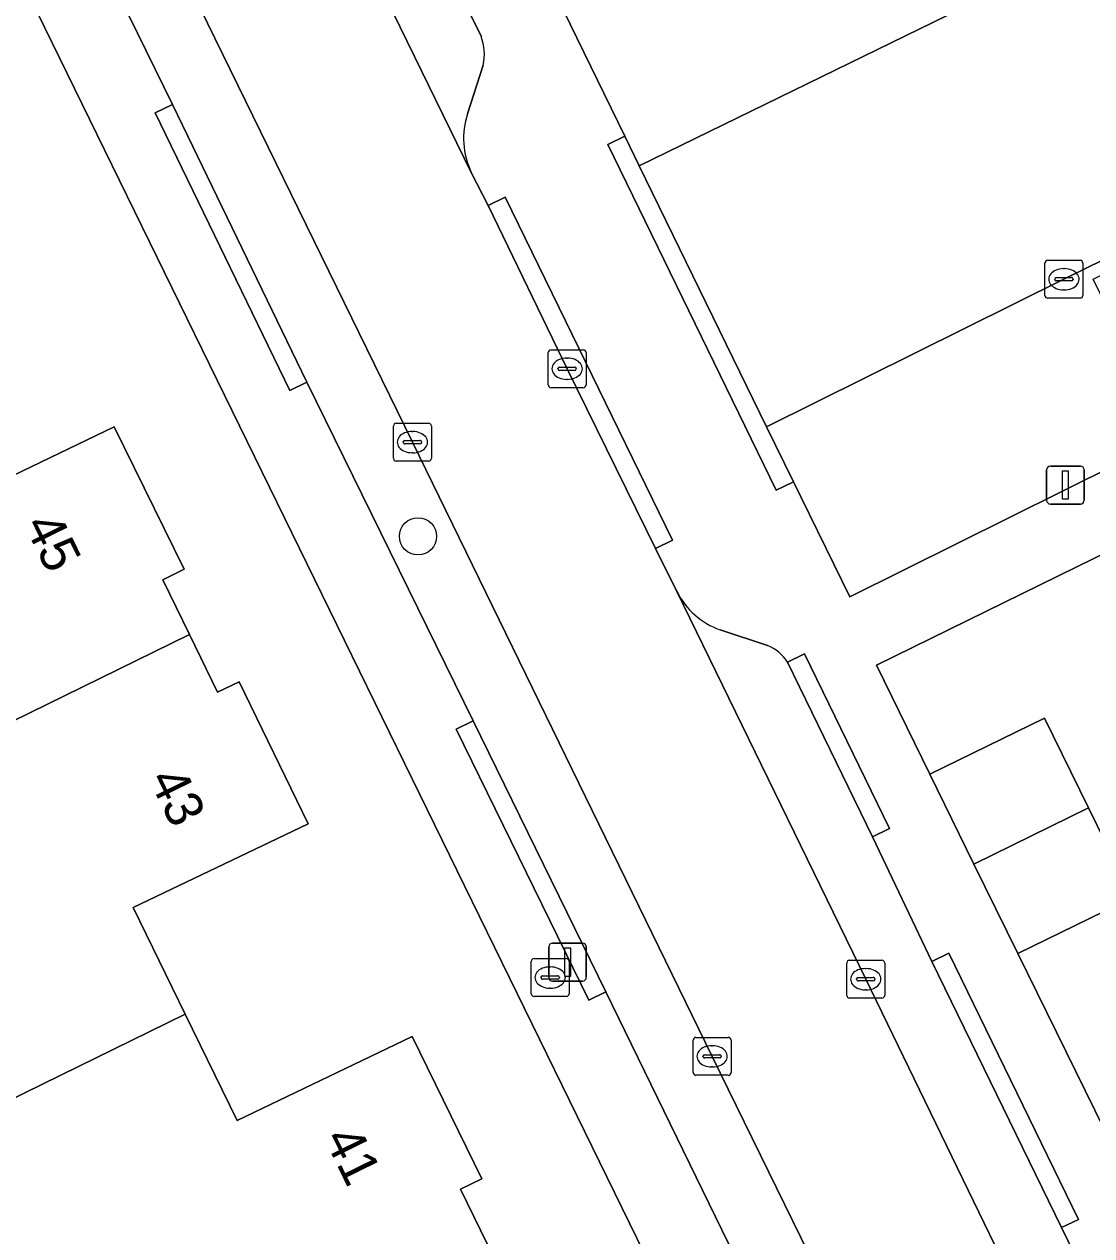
# Model space of a CAD drawing. Extents: x 160455 to 162082, y 388339 to 389736.
# Drawn here: x 160899.16 to 160927.33, y 388803.72 to 388835.68 of the extents above; entities that cross this region are included whole.
import ezdxf

# ---------------------------------------------------------------- set-up
doc = ezdxf.new("R2010")
doc.units = 0
for name, color, linetype in [('IMGEO_Boom', 7, 'Continuous'), ('IMGEO_Brandkraan', 7, 'Continuous'), ('IMGEO_Erf', 7, 'Continuous'), ('IMGEO_Kolk', 7, 'Continuous'), ('IMGEO_Lichtmast', 7, 'Continuous'), ('IMGEO_Pand', 7, 'Continuous'), ('IMGEO_Pand_nummerreeks', 7, 'Continuous'), ('IMGEO_Parkeervlak_open', 7, 'Continuous'), ('IMGEO_Rijbaan_lokaal_gesloten', 7, 'Continuous'), ('IMGEO_Rijbaan_lokaal_open', 7, 'Continuous'), ('IMGEO_Voetpad_open', 7, 'Continuous')]:
    doc.layers.add(name, color=color, linetype=linetype)

msp = doc.modelspace()

# ---------------------------------------------------------------- linework, layer by layer
at = {"layer": 'IMGEO_Boom'}
msp.add_circle((160909.551, 388822.172), 0.489, dxfattribs=at)
at = {"layer": 'IMGEO_Brandkraan'}
for p, q in [((160912.537, 388810.106), (160912.537, 388810.958)), ((160912.612, 388811.032), (160913.464, 388811.032)), ((160913.025, 388810.812), (160913.05, 388810.812)), ((160913.538, 388810.958), (160913.538, 388810.106)), ((160912.796, 388810.526), (160912.796, 388810.538)), ((160913.234, 388810.489), (160912.836, 388810.489)), ((160912.839, 388810.575), (160913.237, 388810.575)), ((160913.28, 388810.538), (160913.28, 388810.526)), ((160913.048, 388810.252), (160913.023, 388810.252)), ((160913.464, 388810.032), (160912.612, 388810.032))]:
    msp.add_line(p, q, dxfattribs=at)
for points in [[(160912.537, 388810.106), (160912.537, 388810.958)], [(160912.612, 388811.032), (160913.464, 388811.032)], [(160913.538, 388810.958), (160913.538, 388810.106)], [(160913.464, 388810.032), (160912.612, 388810.032)]]:
    msp.add_lwpolyline(points, dxfattribs=at)
for centre, radius, start, end in [((160912.614, 388810.956), 0.0765, 91.552, 178.448), ((160912.614, 388810.956), 0.0765, 91.552, 178.448), ((160913.462, 388810.956), 0.0765, 1.552, 88.448), ((160913.462, 388810.956), 0.0765, 1.552, 88.448), ((160912.836, 388810.535), 0.0403, 85.8775, 175.7526), ((160912.833, 388810.525), 0.0366, 178.938, 274.7102), ((160913.237, 388810.532), 0.043, 264.8664, 352.4533), ((160913.241, 388810.537), 0.0386, 1.7309, 96.639), ((160912.614, 388810.108), 0.0765, 181.552, 268.448), ((160912.614, 388810.108), 0.0765, 181.552, 268.448), ((160913.462, 388810.108), 0.0765, 271.552, 358.448), ((160913.462, 388810.108), 0.0765, 271.552, 358.448)]:
    msp.add_arc(centre, radius, start, end, dxfattribs=at)
for centre, major_axis, ratio, start_param, end_param in [((160913.024, 388810.532), (-0.387, 0.002), 0.722429, 4.712389, 7.853982), ((160913.049, 388810.532), (-0.39, 0.002), 0.717154, 1.570796, 4.712389)]:
    msp.add_ellipse(centre, major_axis=major_axis, ratio=ratio, start_param=start_param, end_param=end_param, dxfattribs=at)
at = {"layer": 'IMGEO_Erf'}
for points in [[(160923.043, 388787.867), (160881.086, 388873.64)], [(160896.909, 388822.836), (160901.534, 388825.059), (160903.379, 388821.304), (160902.814, 388821.026), (160903.519, 388819.584), (160904.264, 388818.059), (160904.83, 388818.335), (160906.657, 388814.588), (160902.033, 388812.378), (160903.406, 388809.569), (160904.779, 388806.76), (160909.395, 388808.976), (160911.238, 388805.223), (160910.672, 388804.945), (160911.378, 388803.504)], [(160930.286, 388823.008), (160921.651, 388818.772), (160923.057, 388815.898), (160926.084, 388817.378), (160927.241, 388815.013), (160928.4, 388812.643), (160925.373, 388811.162), (160928.172, 388805.472)]]:
    msp.add_lwpolyline(points, dxfattribs=at)
at = {"layer": 'IMGEO_Kolk'}
for p, q in [((160926.092, 388828.528), (160926.092, 388829.38)), ((160926.167, 388829.454), (160927.019, 388829.454)), ((160927.093, 388829.38), (160927.093, 388828.528)), ((160926.351, 388828.948), (160926.351, 388828.96)), ((160926.394, 388828.997), (160926.792, 388828.997)), ((160926.58, 388829.234), (160926.605, 388829.234)), ((160926.835, 388828.96), (160926.835, 388828.948)), ((160926.789, 388828.911), (160926.391, 388828.911)), ((160926.603, 388828.674), (160926.578, 388828.674)), ((160927.019, 388828.454), (160926.167, 388828.454)), ((160912.985, 388826.167), (160912.985, 388827.019)), ((160913.06, 388827.093), (160913.912, 388827.093)), ((160913.986, 388827.019), (160913.986, 388826.167)), ((160913.473, 388826.873), (160913.498, 388826.873)), ((160913.244, 388826.587), (160913.244, 388826.599)), ((160913.682, 388826.55), (160913.284, 388826.55)), ((160913.287, 388826.636), (160913.685, 388826.636)), ((160913.728, 388826.599), (160913.728, 388826.587)), ((160913.912, 388826.093), (160913.06, 388826.093)), ((160913.496, 388826.313), (160913.471, 388826.313)), ((160908.978, 388825.156), (160909.83, 388825.156)), ((160908.903, 388824.23), (160908.903, 388825.082)), ((160909.391, 388824.936), (160909.416, 388824.936)), ((160909.904, 388825.082), (160909.904, 388824.23)), ((160909.162, 388824.65), (160909.162, 388824.662)), ((160909.6, 388824.613), (160909.202, 388824.613)), ((160909.205, 388824.699), (160909.603, 388824.699)), ((160909.646, 388824.662), (160909.646, 388824.65)), ((160909.83, 388824.156), (160908.978, 388824.156)), ((160909.414, 388824.376), (160909.389, 388824.376)), ((160920.864, 388810.062), (160920.864, 388810.914)), ((160920.939, 388810.988), (160921.791, 388810.988)), ((160921.352, 388810.768), (160921.377, 388810.768)), ((160921.865, 388810.914), (160921.865, 388810.062)), ((160921.123, 388810.482), (160921.123, 388810.494)), ((160921.561, 388810.445), (160921.163, 388810.445)), ((160921.166, 388810.531), (160921.564, 388810.531)), ((160921.607, 388810.494), (160921.607, 388810.482)), ((160921.375, 388810.208), (160921.35, 388810.208)), ((160921.791, 388809.988), (160920.939, 388809.988)), ((160916.81, 388808.026), (160916.81, 388808.878)), ((160916.885, 388808.952), (160917.737, 388808.952)), ((160917.811, 388808.878), (160917.811, 388808.026)), ((160917.112, 388808.495), (160917.51, 388808.495)), ((160917.298, 388808.732), (160917.323, 388808.732)), ((160917.069, 388808.446), (160917.069, 388808.458)), ((160917.507, 388808.409), (160917.109, 388808.409)), ((160917.321, 388808.172), (160917.296, 388808.172)), ((160917.553, 388808.458), (160917.553, 388808.446)), ((160917.737, 388807.952), (160916.885, 388807.952))]:
    msp.add_line(p, q, dxfattribs=at)
for points in [[(160926.092, 388828.528), (160926.092, 388829.38)], [(160926.167, 388829.454), (160927.019, 388829.454)], [(160927.093, 388829.38), (160927.093, 388828.528)], [(160927.019, 388828.454), (160926.167, 388828.454)], [(160912.985, 388826.167), (160912.985, 388827.019)], [(160913.06, 388827.093), (160913.912, 388827.093)], [(160913.986, 388827.019), (160913.986, 388826.167)], [(160913.912, 388826.093), (160913.06, 388826.093)], [(160908.978, 388825.156), (160909.83, 388825.156)], [(160908.903, 388824.23), (160908.903, 388825.082)], [(160909.904, 388825.082), (160909.904, 388824.23)], [(160909.83, 388824.156), (160908.978, 388824.156)], [(160920.864, 388810.062), (160920.864, 388810.914)], [(160920.939, 388810.988), (160921.791, 388810.988)], [(160921.865, 388810.914), (160921.865, 388810.062)], [(160921.791, 388809.988), (160920.939, 388809.988)], [(160916.81, 388808.026), (160916.81, 388808.878)], [(160916.885, 388808.952), (160917.737, 388808.952)], [(160917.811, 388808.878), (160917.811, 388808.026)], [(160917.737, 388807.952), (160916.885, 388807.952)]]:
    msp.add_lwpolyline(points, dxfattribs=at)
for centre, radius, start, end in [((160926.169, 388829.378), 0.0765, 91.552, 178.448), ((160926.169, 388829.378), 0.0765, 91.552, 178.448), ((160927.017, 388829.378), 0.0765, 1.552, 88.448), ((160927.017, 388829.378), 0.0765, 1.552, 88.448), ((160926.391, 388828.957), 0.0403, 85.8775, 175.7526), ((160926.388, 388828.947), 0.0366, 178.938, 274.7102), ((160926.792, 388828.954), 0.043, 264.8664, 352.4533), ((160926.796, 388828.959), 0.0386, 1.7309, 96.639), ((160926.169, 388828.53), 0.0765, 181.552, 268.448), ((160926.169, 388828.53), 0.0765, 181.552, 268.448), ((160927.017, 388828.53), 0.0765, 271.552, 358.448), ((160927.017, 388828.53), 0.0765, 271.552, 358.448), ((160913.062, 388827.017), 0.0765, 91.552, 178.448), ((160913.062, 388827.017), 0.0765, 91.552, 178.448), ((160913.91, 388827.017), 0.0765, 1.552, 88.448), ((160913.91, 388827.017), 0.0765, 1.552, 88.448), ((160913.284, 388826.596), 0.0403, 85.8775, 175.7526), ((160913.281, 388826.586), 0.0366, 178.938, 274.7102), ((160913.685, 388826.593), 0.043, 264.8664, 352.4533), ((160913.689, 388826.598), 0.0386, 1.7309, 96.639), ((160913.062, 388826.169), 0.0765, 181.552, 268.448), ((160913.062, 388826.169), 0.0765, 181.552, 268.448), ((160913.91, 388826.169), 0.0765, 271.552, 358.448), ((160913.91, 388826.169), 0.0765, 271.552, 358.448), ((160908.98, 388825.08), 0.0765, 91.552, 178.448), ((160908.98, 388825.08), 0.0765, 91.552, 178.448), ((160909.828, 388825.08), 0.0765, 1.552, 88.448), ((160909.828, 388825.08), 0.0765, 1.552, 88.448), ((160909.202, 388824.659), 0.0403, 85.8775, 175.7526), ((160909.199, 388824.649), 0.0366, 178.938, 274.7102), ((160909.603, 388824.656), 0.043, 264.8664, 352.4533), ((160909.607, 388824.661), 0.0386, 1.7309, 96.639), ((160908.98, 388824.232), 0.0765, 181.552, 268.448), ((160908.98, 388824.232), 0.0765, 181.552, 268.448), ((160909.828, 388824.232), 0.0765, 271.552, 358.448), ((160909.828, 388824.232), 0.0765, 271.552, 358.448), ((160920.941, 388810.912), 0.0765, 91.552, 178.448), ((160920.941, 388810.912), 0.0765, 91.552, 178.448), ((160921.789, 388810.912), 0.0765, 1.552, 88.448), ((160921.789, 388810.912), 0.0765, 1.552, 88.448), ((160921.163, 388810.491), 0.0403, 85.8775, 175.7526), ((160921.16, 388810.481), 0.0366, 178.938, 274.7102), ((160921.564, 388810.488), 0.043, 264.8664, 352.4533), ((160921.568, 388810.493), 0.0386, 1.7309, 96.639), ((160920.941, 388810.064), 0.0765, 181.552, 268.448), ((160920.941, 388810.064), 0.0765, 181.552, 268.448), ((160921.789, 388810.064), 0.0765, 271.552, 358.448), ((160921.789, 388810.064), 0.0765, 271.552, 358.448), ((160916.887, 388808.876), 0.0765, 91.552, 178.448), ((160916.887, 388808.876), 0.0765, 91.552, 178.448), ((160917.735, 388808.876), 0.0765, 1.552, 88.448), ((160917.735, 388808.876), 0.0765, 1.552, 88.448), ((160917.109, 388808.455), 0.0403, 85.8775, 175.7526), ((160917.514, 388808.457), 0.0386, 1.7309, 96.639), ((160917.106, 388808.445), 0.0366, 178.938, 274.7102), ((160917.51, 388808.452), 0.043, 264.8664, 352.4533), ((160916.887, 388808.028), 0.0765, 181.552, 268.448), ((160916.887, 388808.028), 0.0765, 181.552, 268.448), ((160917.735, 388808.028), 0.0765, 271.552, 358.448), ((160917.735, 388808.028), 0.0765, 271.552, 358.448)]:
    msp.add_arc(centre, radius, start, end, dxfattribs=at)
for centre, major_axis, ratio, start_param, end_param in [((160926.579, 388828.954), (-0.387, 0.002), 0.722429, 4.712389, 7.853982), ((160926.604, 388828.954), (-0.39, 0.002), 0.717154, 1.570796, 4.712389), ((160913.472, 388826.593), (-0.387, 0.002), 0.722429, 4.712389, 7.853982), ((160913.497, 388826.593), (-0.39, 0.002), 0.717154, 1.570796, 4.712389), ((160909.39, 388824.656), (-0.387, 0.002), 0.722429, 4.712389, 7.853982), ((160909.415, 388824.656), (-0.39, 0.002), 0.717154, 1.570796, 4.712389), ((160921.351, 388810.488), (-0.387, 0.002), 0.722429, 4.712389, 7.853982), ((160921.376, 388810.488), (-0.39, 0.002), 0.717154, 1.570796, 4.712389), ((160917.297, 388808.452), (-0.387, 0.002), 0.722429, 4.712389, 7.853982), ((160917.322, 388808.452), (-0.39, 0.002), 0.717154, 1.570796, 4.712389)]:
    msp.add_ellipse(centre, major_axis=major_axis, ratio=ratio, start_param=start_param, end_param=end_param, dxfattribs=at)
at = {"layer": 'IMGEO_Lichtmast'}
for p, q in [((160926.136, 388823.123), (160926.136, 388823.923)), ((160926.136, 388823.923), (160926.136, 388823.123)), ((160926.236, 388824.023), (160927.026, 388824.023)), ((160927.026, 388824.023), (160926.236, 388824.023)), ((160927.126, 388823.923), (160927.126, 388823.123)), ((160927.126, 388823.123), (160927.126, 388823.923)), ((160927.026, 388823.023), (160926.236, 388823.023)), ((160926.236, 388823.023), (160927.026, 388823.023)), ((160913.102, 388811.438), (160913.892, 388811.438)), ((160913.892, 388811.438), (160913.102, 388811.438)), ((160913.002, 388810.538), (160913.002, 388811.338)), ((160913.002, 388811.338), (160913.002, 388810.538)), ((160913.992, 388811.338), (160913.992, 388810.538)), ((160913.992, 388810.538), (160913.992, 388811.338)), ((160913.892, 388810.438), (160913.102, 388810.438)), ((160913.102, 388810.438), (160913.892, 388810.438))]:
    msp.add_line(p, q, dxfattribs=at)
for points in [[(160926.556, 388823.898), (160926.706, 388823.898), (160926.706, 388823.148), (160926.556, 388823.148), (160926.556, 388823.898)], [(160913.422, 388811.313), (160913.572, 388811.313), (160913.572, 388810.563), (160913.422, 388810.563), (160913.422, 388811.313)]]:
    msp.add_lwpolyline(points, dxfattribs=at)
for centre, start, end in [((160926.236, 388823.923), 90, 180), ((160926.236, 388823.923), 90, 180), ((160927.026, 388823.923), 0, 90), ((160927.026, 388823.923), 360, 90), ((160926.236, 388823.123), 180, 270), ((160926.236, 388823.123), 180, 270), ((160927.026, 388823.123), 270, 0), ((160927.026, 388823.123), 270, 0), ((160913.102, 388811.338), 90, 180), ((160913.102, 388811.338), 90, 180), ((160913.892, 388811.338), 0, 90), ((160913.892, 388811.338), 360, 90), ((160913.102, 388810.538), 180, 270), ((160913.102, 388810.538), 180, 270), ((160913.892, 388810.538), 270, 0), ((160913.892, 388810.538), 270, 0)]:
    msp.add_arc(centre, 0.1, start, end, dxfattribs=at)
at = {"layer": 'IMGEO_Pand'}
for points in [[(160903.379, 388821.304), (160901.534, 388825.059), (160896.909, 388822.836), (160895.536, 388825.644), (160888.478, 388822.164), (160890.002, 388819.046), (160892.406, 388814.127), (160894.605, 388815.207), (160903.519, 388819.584), (160902.814, 388821.026)], [(160894.605, 388815.207), (160897.007, 388810.293), (160894.814, 388809.222), (160896.338, 388806.104), (160903.406, 388809.569), (160902.033, 388812.378), (160906.657, 388814.588), (160904.83, 388818.335), (160904.264, 388818.059), (160903.519, 388819.584)], [(160924.217, 388813.526), (160927.241, 388815.013), (160926.084, 388817.378), (160923.057, 388815.898)], [(160924.217, 388813.526), (160925.373, 388811.162), (160928.4, 388812.643), (160927.241, 388815.013)], [(160911.238, 388805.223), (160909.395, 388808.976), (160904.779, 388806.76), (160903.406, 388809.569), (160896.338, 388806.104), (160897.862, 388802.987), (160897.021, 388802.576), (160899.51, 388797.483), (160902.543, 388798.964), (160902.455, 388799.144), (160911.378, 388803.504), (160910.672, 388804.945)]]:
    msp.add_lwpolyline(points, close=True, dxfattribs=at)
at = {"layer": 'IMGEO_Parkeervlak_open'}
for points in [[(160911.215, 388835.363), (160909.672, 388838.494), (160906.104, 388845.826), (160904.655, 388848.803), (160901.054, 388856.106), (160899.601, 388859.082), (160895.9, 388866.666), (160894.431, 388869.632), (160890.862, 388876.949), (160888.997, 388880.736), (160887.426, 388883.979), (160887.237, 388884.348), (160885.623, 388883.565), (160885.899, 388882.993), (160887.06, 388880.61), (160896.329, 388861.695), (160910.956, 388831.772)], [(160925.346, 388792.037), (160924.513, 388793.746), (160917.312, 388808.452), (160909.404, 388824.657), (160900.787, 388842.277), (160892.253, 388859.641), (160885.54, 388873.4), (160882.647, 388879.267)], [(160882.397, 388875.74), (160883.738, 388873.079), (160895.115, 388849.788), (160898.697, 388842.502), (160903.069, 388833.562), (160906.62, 388826.241), (160911.01, 388817.301), (160914.506, 388810.154), (160918.424, 388802.124), (160921.992, 388794.818), (160922.413, 388793.99)], [(160910.858, 388833.32), (160911.269, 388834.598)], [(160916.384, 388820.712), (160921.364, 388810.487), (160929.884, 388792.936)], [(160918.773, 388819.291), (160917.519, 388819.705)], [(160931.647, 388789.372), (160931.764, 388789.427), (160932.323, 388789.691), (160933.242, 388790.164), (160931.716, 388793.308), (160928.266, 388800.385), (160926.525, 388803.934), (160923.109, 388810.954), (160921.541, 388814.247), (160919.298, 388818.855)]]:
    msp.add_lwpolyline(points, dxfattribs=at)
for points in [[(160923.89, 388836.097), (160921.836, 388840.253), (160913.382, 388836.064), (160915.008, 388832.729), (160915.39, 388831.945)], [(160941.424, 388836.258), (160938.81, 388834.962), (160926.592, 388828.954), (160918.742, 388825.059), (160919.454, 388823.611), (160920.946, 388820.577), (160929.409, 388824.776), (160927.367, 388828.96), (160937.578, 388833.957), (160939.61, 388829.793), (160943.632, 388831.78)]]:
    msp.add_lwpolyline(points, close=True, dxfattribs=at)
for centre, radius, start, end in [((160909.939, 388834.889), 1.362, 347.6805, 20.3949), ((160912.843, 388832.669), 2.089, 161.8333, 205.4115), ((160918.206, 388821.622), 2.036, 206.5439, 250.2957), ((160918.386, 388818.291), 1.072, 31.7292, 68.8531)]:
    msp.add_arc(centre, radius, start, end, dxfattribs=at)
at = {"layer": 'IMGEO_Rijbaan_lokaal_gesloten'}
for points in [[(160896.329, 388861.695), (160887.06, 388880.61), (160885.899, 388882.993), (160881.756, 388880.964), (160882.647, 388879.267), (160885.54, 388873.4), (160892.253, 388859.641), (160900.787, 388842.277), (160909.404, 388824.657), (160917.312, 388808.452), (160924.513, 388793.746), (160925.346, 388792.037), (160926.223, 388790.231)], [(160929.884, 388792.936), (160921.364, 388810.487), (160916.384, 388820.712), (160915.819, 388821.851), (160913.485, 388826.593), (160911.402, 388830.898), (160910.956, 388831.772), (160896.329, 388861.695)]]:
    msp.add_lwpolyline(points, dxfattribs=at)
at = {"layer": 'IMGEO_Rijbaan_lokaal_open'}
msp.add_lwpolyline([(160915.39, 388831.945), (160918.742, 388825.059), (160926.592, 388828.954), (160938.81, 388834.962), (160941.424, 388836.258), (160942.121, 388836.604), (160938.807, 388843.376), (160934.087, 388841.092), (160923.89, 388836.097)], close=True, dxfattribs=at)
at = {"layer": 'IMGEO_Voetpad_open'}
for points in [[(160882.647, 388879.267), (160881.756, 388880.964), (160879.017, 388877.835), (160881.086, 388873.64), (160923.043, 388787.867), (160926.279, 388785.21)], [(160922.413, 388793.99), (160921.992, 388794.818), (160921.543, 388794.599), (160917.975, 388801.905), (160918.424, 388802.124), (160914.506, 388810.154), (160914.057, 388809.935), (160910.561, 388817.082), (160911.01, 388817.301), (160906.62, 388826.241), (160906.171, 388826.023), (160902.62, 388833.344), (160903.069, 388833.562), (160898.697, 388842.502), (160898.249, 388842.282), (160894.667, 388849.568), (160895.115, 388849.788), (160883.738, 388873.079), (160882.397, 388875.74)], [(160909.672, 388838.494), (160911.215, 388835.363)], [(160929.409, 388824.776), (160920.946, 388820.577), (160919.454, 388823.611), (160919, 388823.391), (160914.559, 388832.511), (160915.008, 388832.729), (160913.382, 388836.064)], [(160911.269, 388834.598), (160910.858, 388833.32)], [(160910.956, 388831.772), (160911.402, 388830.898), (160911.851, 388831.117), (160916.268, 388822.07), (160915.819, 388821.851), (160916.384, 388820.712)], [(160928.172, 388805.472), (160925.373, 388811.162), (160924.217, 388813.526), (160923.057, 388815.898), (160921.651, 388818.772), (160930.286, 388823.008)], [(160917.519, 388819.705), (160918.773, 388819.291)], [(160919.298, 388818.855), (160919.747, 388819.073), (160921.99, 388814.465), (160921.541, 388814.247), (160923.109, 388810.954), (160923.558, 388811.172), (160926.974, 388804.152), (160926.525, 388803.934), (160928.266, 388800.385), (160928.715, 388800.604), (160932.165, 388793.527), (160931.716, 388793.308), (160933.242, 388790.164), (160932.323, 388789.691), (160931.764, 388789.427)]]:
    msp.add_lwpolyline(points, dxfattribs=at)
for points in [[(160906.62, 388826.241), (160903.069, 388833.562), (160902.62, 388833.344), (160906.171, 388826.023)], [(160915.008, 388832.729), (160914.559, 388832.511), (160919, 388823.391), (160919.454, 388823.611), (160918.742, 388825.059), (160915.39, 388831.945)], [(160915.819, 388821.851), (160916.268, 388822.07), (160911.851, 388831.117), (160911.402, 388830.898), (160913.485, 388826.593)], [(160921.541, 388814.247), (160921.99, 388814.465), (160919.747, 388819.073), (160919.298, 388818.855)], [(160914.506, 388810.154), (160911.01, 388817.301), (160910.561, 388817.082), (160914.057, 388809.935)], [(160926.525, 388803.934), (160926.974, 388804.152), (160923.558, 388811.172), (160923.109, 388810.954)]]:
    msp.add_lwpolyline(points, close=True, dxfattribs=at)
for centre, radius, start, end in [((160909.939, 388834.889), 1.362, 347.6805, 20.3949), ((160912.843, 388832.669), 2.089, 161.8333, 205.4115), ((160918.206, 388821.622), 2.036, 206.5439, 250.2957), ((160918.386, 388818.291), 1.072, 31.7292, 68.8531)]:
    msp.add_arc(centre, radius, start, end, dxfattribs=at)

# ---------------------------------------------------------------- texts
at = {"layer": 'IMGEO_Pand_nummerreeks'}
for s, rotation, p in [('45', 296.1668, (160899.149, 388822.477)), ('43', 295.9934, (160902.434, 388815.767)), ('41', 296.1553, (160907.058, 388806.294))]:
    msp.add_text(s, height=1, rotation=rotation, dxfattribs=at).set_placement(p)

doc.saveas('drawing.dxf')
